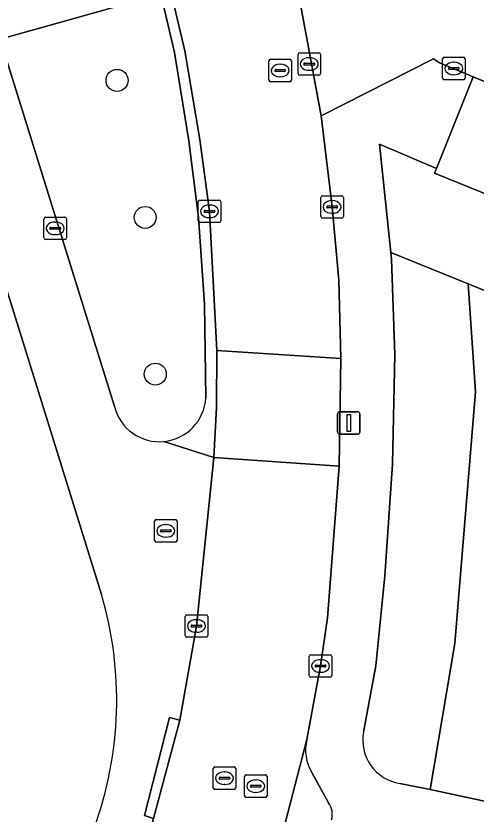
# Model space of a CAD drawing. Extents: x 163683 to 164494, y 382709 to 383872.
# Drawn here: x 164288.43 to 164308.9, y 383499.38 to 383534.88 of the extents above; entities that cross this region are included whole.
import ezdxf

# ---------------------------------------------------------------- set-up
doc = ezdxf.new("R2010")
doc.units = 0
for name, color, linetype in [('IMGEO_Boom', 7, 'Continuous'), ('IMGEO_Erf', 7, 'Continuous'), ('IMGEO_Groenvoorziening', 7, 'Continuous'), ('IMGEO_Kolk', 7, 'Continuous'), ('IMGEO_Lichtmast', 7, 'Continuous'), ('IMGEO_Parkeervlak_open', 7, 'Continuous'), ('IMGEO_Rijbaan_lokaal_open', 7, 'Continuous'), ('IMGEO_Rioolput', 7, 'Continuous'), ('IMGEO_Voetpad_open', 7, 'Continuous')]:
    doc.layers.add(name, color=color, linetype=linetype)

msp = doc.modelspace()

# ---------------------------------------------------------------- linework, layer by layer
at = {"layer": 'IMGEO_Boom'}
for centre in [(164292.931, 383532.015), (164294.181, 383525.919), (164294.632, 383518.949)]:
    msp.add_circle(centre, 0.489, dxfattribs=at)
at = {"layer": 'IMGEO_Erf'}
msp.add_lwpolyline([(164292.236, 383509.143), (164277.799, 383555.574)], dxfattribs=at)
msp.add_arc((164276.34, 383504.445), 16.576, 339.8686, 16.4646, dxfattribs=at)
at = {"layer": 'IMGEO_Groenvoorziening'}
for points in [[(164296.549, 383525.915), (164296.123, 383529.334), (164295.48, 383533.257), (164294.871, 383535.863), (164287.721, 383533.847), (164292.814, 383517.502)], [(164296.878, 383517.899), (164296.825, 383522.068), (164296.549, 383525.915)], [(164305.516, 383500.739), (164306.866, 383500.469), (164307.962, 383506.972), (164308.883, 383518.154), (164308.552, 383522.961), (164305.113, 383524.356), (164305.143, 383524.065), (164305.287, 383519.805), (164305.18, 383514.947), (164304.847, 383509.971), (164304.439, 383505.97), (164303.895, 383503.023)], [(164320.792, 383517.999), (164308.552, 383522.961), (164308.883, 383518.154), (164307.962, 383506.972), (164306.866, 383500.469), (164309.066, 383500), (164311.223, 383499.541)]]:
    msp.add_lwpolyline(points, dxfattribs=at)
msp.add_lwpolyline([(164324.845, 383527.773), (164325.329, 383528.941), (164324.201, 383529.443), (164323.908, 383529.573), (164322.297, 383530.225), (164321.042, 383527.229), (164320.989, 383527.1), (164320.198, 383527.453), (164320.057, 383527.114), (164318.455, 383523.263), (164307.054, 383527.885), (164307.137, 383528.092), (164304.611, 383529.179), (164305.113, 383524.356), (164308.552, 383522.961), (164320.792, 383517.999)], close=True, dxfattribs=at)
for centre, radius, start, end in [((164294.815, 383518.007), 2.065, 275.602, 357.0149), ((164294.817, 383518.008), 2.066, 194.1618, 275.544), ((164305.813, 383502.667), 1.95, 169.4764, 261.2517)]:
    msp.add_arc(centre, radius, start, end, dxfattribs=at)
at = {"layer": 'IMGEO_Kolk'}
for p, q in [((164307.413, 383532.119), (164307.413, 383532.971)), ((164307.488, 383533.045), (164308.34, 383533.045)), ((164308.414, 383532.971), (164308.414, 383532.119)), ((164307.672, 383532.539), (164307.672, 383532.551)), ((164307.715, 383532.588), (164308.113, 383532.588)), ((164307.901, 383532.825), (164307.926, 383532.825)), ((164308.156, 383532.551), (164308.156, 383532.539)), ((164308.11, 383532.502), (164307.712, 383532.502)), ((164307.924, 383532.265), (164307.899, 383532.265)), ((164308.34, 383532.045), (164307.488, 383532.045)), ((164302.073, 383526.887), (164302.925, 383526.887)), ((164296.542, 383525.763), (164296.542, 383526.615)), ((164296.617, 383526.689), (164297.469, 383526.689)), ((164297.543, 383526.615), (164297.543, 383525.763)), ((164301.998, 383525.961), (164301.998, 383526.813)), ((164302.486, 383526.667), (164302.511, 383526.667)), ((164302.999, 383526.813), (164302.999, 383525.961)), ((164296.801, 383526.183), (164296.801, 383526.195)), ((164297.239, 383526.146), (164296.841, 383526.146)), ((164296.844, 383526.232), (164297.242, 383526.232)), ((164297.03, 383526.469), (164297.055, 383526.469)), ((164297.285, 383526.195), (164297.285, 383526.183)), ((164302.257, 383526.381), (164302.257, 383526.393)), ((164302.695, 383526.344), (164302.297, 383526.344)), ((164302.3, 383526.43), (164302.698, 383526.43)), ((164302.741, 383526.393), (164302.741, 383526.381)), ((164289.679, 383525.008), (164289.679, 383525.86)), ((164289.754, 383525.934), (164290.606, 383525.934)), ((164290.68, 383525.86), (164290.68, 383525.008)), ((164297.053, 383525.909), (164297.028, 383525.909)), ((164302.925, 383525.887), (164302.073, 383525.887)), ((164302.509, 383526.107), (164302.484, 383526.107)), ((164289.938, 383525.428), (164289.938, 383525.44)), ((164289.981, 383525.477), (164290.379, 383525.477)), ((164290.167, 383525.714), (164290.192, 383525.714)), ((164290.422, 383525.44), (164290.422, 383525.428)), ((164297.469, 383525.689), (164296.617, 383525.689)), ((164290.376, 383525.391), (164289.978, 383525.391)), ((164290.19, 383525.154), (164290.165, 383525.154)), ((164290.606, 383524.934), (164289.754, 383524.934)), ((164295.963, 383507.317), (164295.963, 383508.169)), ((164296.038, 383508.243), (164296.89, 383508.243)), ((164296.964, 383508.169), (164296.964, 383507.317)), ((164296.222, 383507.737), (164296.222, 383507.749)), ((164296.66, 383507.7), (164296.262, 383507.7)), ((164296.265, 383507.786), (164296.663, 383507.786)), ((164296.451, 383508.023), (164296.476, 383508.023)), ((164296.706, 383507.749), (164296.706, 383507.737)), ((164296.474, 383507.463), (164296.449, 383507.463)), ((164296.89, 383507.243), (164296.038, 383507.243)), ((164301.483, 383505.54), (164301.483, 383506.392)), ((164301.558, 383506.466), (164302.41, 383506.466)), ((164302.484, 383506.392), (164302.484, 383505.54)), ((164301.742, 383505.96), (164301.742, 383505.972)), ((164302.18, 383505.923), (164301.782, 383505.923)), ((164301.785, 383506.009), (164302.183, 383506.009)), ((164301.971, 383506.246), (164301.996, 383506.246)), ((164302.226, 383505.972), (164302.226, 383505.96)), ((164301.994, 383505.686), (164301.969, 383505.686)), ((164302.41, 383505.466), (164301.558, 383505.466))]:
    msp.add_line(p, q, dxfattribs=at)
for points in [[(164307.413, 383532.119), (164307.413, 383532.971)], [(164307.488, 383533.045), (164308.34, 383533.045)], [(164308.414, 383532.971), (164308.414, 383532.119)], [(164308.34, 383532.045), (164307.488, 383532.045)], [(164302.073, 383526.887), (164302.925, 383526.887)], [(164296.542, 383525.763), (164296.542, 383526.615)], [(164296.617, 383526.689), (164297.469, 383526.689)], [(164297.543, 383526.615), (164297.543, 383525.763)], [(164301.998, 383525.961), (164301.998, 383526.813)], [(164302.999, 383526.813), (164302.999, 383525.961)], [(164289.679, 383525.008), (164289.679, 383525.86)], [(164289.754, 383525.934), (164290.606, 383525.934)], [(164290.68, 383525.86), (164290.68, 383525.008)], [(164302.925, 383525.887), (164302.073, 383525.887)], [(164297.469, 383525.689), (164296.617, 383525.689)], [(164290.606, 383524.934), (164289.754, 383524.934)], [(164295.963, 383507.317), (164295.963, 383508.169)], [(164296.038, 383508.243), (164296.89, 383508.243)], [(164296.964, 383508.169), (164296.964, 383507.317)], [(164296.89, 383507.243), (164296.038, 383507.243)], [(164301.483, 383505.54), (164301.483, 383506.392)], [(164301.558, 383506.466), (164302.41, 383506.466)], [(164302.484, 383506.392), (164302.484, 383505.54)], [(164302.41, 383505.466), (164301.558, 383505.466)]]:
    msp.add_lwpolyline(points, dxfattribs=at)
for centre, radius, start, end in [((164307.49, 383532.969), 0.0765, 91.552, 178.448), ((164307.49, 383532.969), 0.0765, 91.552, 178.448), ((164308.338, 383532.969), 0.0765, 1.552, 88.448), ((164308.338, 383532.969), 0.0765, 1.552, 88.448), ((164307.712, 383532.548), 0.0403, 85.8775, 175.7526), ((164307.709, 383532.538), 0.0366, 178.938, 274.7102), ((164308.113, 383532.545), 0.043, 264.8664, 352.4533), ((164308.117, 383532.55), 0.0386, 1.7309, 96.639), ((164307.49, 383532.121), 0.0765, 181.552, 268.448), ((164307.49, 383532.121), 0.0765, 181.552, 268.448), ((164308.338, 383532.121), 0.0765, 271.552, 358.448), ((164308.338, 383532.121), 0.0765, 271.552, 358.448), ((164302.075, 383526.811), 0.0765, 91.552, 178.448), ((164302.075, 383526.811), 0.0765, 91.552, 178.448), ((164302.923, 383526.811), 0.0765, 1.552, 88.448), ((164302.923, 383526.811), 0.0765, 1.552, 88.448), ((164296.619, 383526.613), 0.0765, 91.552, 178.448), ((164296.619, 383526.613), 0.0765, 91.552, 178.448), ((164297.467, 383526.613), 0.0765, 1.552, 88.448), ((164297.467, 383526.613), 0.0765, 1.552, 88.448), ((164296.841, 383526.192), 0.0403, 85.8775, 175.7526), ((164296.838, 383526.182), 0.0366, 178.938, 274.7102), ((164297.242, 383526.189), 0.043, 264.8664, 352.4533), ((164297.246, 383526.194), 0.0386, 1.7309, 96.639), ((164302.297, 383526.39), 0.0403, 85.8775, 175.7526), ((164302.294, 383526.38), 0.0366, 178.938, 274.7102), ((164302.698, 383526.387), 0.043, 264.8664, 352.4533), ((164302.702, 383526.392), 0.0386, 1.7309, 96.639), ((164289.756, 383525.858), 0.0765, 91.552, 178.448), ((164289.756, 383525.858), 0.0765, 91.552, 178.448), ((164290.604, 383525.858), 0.0765, 1.552, 88.448), ((164290.604, 383525.858), 0.0765, 1.552, 88.448), ((164302.075, 383525.963), 0.0765, 181.552, 268.448), ((164302.075, 383525.963), 0.0765, 181.552, 268.448), ((164302.923, 383525.963), 0.0765, 271.552, 358.448), ((164302.923, 383525.963), 0.0765, 271.552, 358.448), ((164289.978, 383525.437), 0.0403, 85.8775, 175.7526), ((164289.975, 383525.427), 0.0366, 178.938, 274.7102), ((164290.379, 383525.434), 0.043, 264.8664, 352.4533), ((164290.383, 383525.439), 0.0386, 1.7309, 96.639), ((164296.619, 383525.765), 0.0765, 181.552, 268.448), ((164296.619, 383525.765), 0.0765, 181.552, 268.448), ((164297.467, 383525.765), 0.0765, 271.552, 358.448), ((164297.467, 383525.765), 0.0765, 271.552, 358.448), ((164289.756, 383525.01), 0.0765, 181.552, 268.448), ((164289.756, 383525.01), 0.0765, 181.552, 268.448), ((164290.604, 383525.01), 0.0765, 271.552, 358.448), ((164290.604, 383525.01), 0.0765, 271.552, 358.448), ((164296.04, 383508.167), 0.0765, 91.552, 178.448), ((164296.04, 383508.167), 0.0765, 91.552, 178.448), ((164296.888, 383508.167), 0.0765, 1.552, 88.448), ((164296.888, 383508.167), 0.0765, 1.552, 88.448), ((164296.262, 383507.746), 0.0403, 85.8775, 175.7526), ((164296.259, 383507.736), 0.0366, 178.938, 274.7102), ((164296.663, 383507.743), 0.043, 264.8664, 352.4533), ((164296.667, 383507.748), 0.0386, 1.7309, 96.639), ((164296.04, 383507.319), 0.0765, 181.552, 268.448), ((164296.04, 383507.319), 0.0765, 181.552, 268.448), ((164296.888, 383507.319), 0.0765, 271.552, 358.448), ((164296.888, 383507.319), 0.0765, 271.552, 358.448), ((164301.56, 383506.39), 0.0765, 91.552, 178.448), ((164301.56, 383506.39), 0.0765, 91.552, 178.448), ((164302.408, 383506.39), 0.0765, 1.552, 88.448), ((164302.408, 383506.39), 0.0765, 1.552, 88.448), ((164301.782, 383505.969), 0.0403, 85.8775, 175.7526), ((164301.779, 383505.959), 0.0366, 178.938, 274.7102), ((164302.183, 383505.966), 0.043, 264.8664, 352.4533), ((164302.187, 383505.971), 0.0386, 1.7309, 96.639), ((164301.56, 383505.542), 0.0765, 181.552, 268.448), ((164301.56, 383505.542), 0.0765, 181.552, 268.448), ((164302.408, 383505.542), 0.0765, 271.552, 358.448), ((164302.408, 383505.542), 0.0765, 271.552, 358.448)]:
    msp.add_arc(centre, radius, start, end, dxfattribs=at)
for centre, major_axis, ratio, start_param, end_param in [((164307.9, 383532.545), (-0.387, 0.002), 0.722429, 4.712389, 7.853982), ((164307.925, 383532.545), (-0.39, 0.002), 0.717154, 1.570796, 4.712389), ((164302.485, 383526.387), (-0.387, 0.002), 0.722429, 4.712389, 7.853982), ((164302.51, 383526.387), (-0.39, 0.002), 0.717154, 1.570796, 4.712389), ((164297.029, 383526.189), (-0.387, 0.002), 0.722429, 4.712389, 7.853982), ((164297.054, 383526.189), (-0.39, 0.002), 0.717154, 1.570796, 4.712389), ((164290.166, 383525.434), (-0.387, 0.002), 0.722429, 4.712389, 7.853982), ((164290.191, 383525.434), (-0.39, 0.002), 0.717154, 1.570796, 4.712389), ((164296.45, 383507.743), (-0.387, 0.002), 0.722429, 4.712389, 7.853982), ((164296.475, 383507.743), (-0.39, 0.002), 0.717154, 1.570796, 4.712389), ((164301.97, 383505.966), (-0.387, 0.002), 0.722429, 4.712389, 7.853982), ((164301.995, 383505.966), (-0.39, 0.002), 0.717154, 1.570796, 4.712389)]:
    msp.add_ellipse(centre, major_axis=major_axis, ratio=ratio, start_param=start_param, end_param=end_param, dxfattribs=at)
at = {"layer": 'IMGEO_Lichtmast'}
for p, q in [((164302.844, 383517.273), (164303.634, 383517.273)), ((164303.634, 383517.273), (164302.844, 383517.273)), ((164302.744, 383516.373), (164302.744, 383517.173)), ((164302.744, 383517.173), (164302.744, 383516.373)), ((164303.734, 383517.173), (164303.734, 383516.373)), ((164303.734, 383516.373), (164303.734, 383517.173)), ((164303.634, 383516.273), (164302.844, 383516.273)), ((164302.844, 383516.273), (164303.634, 383516.273))]:
    msp.add_line(p, q, dxfattribs=at)
msp.add_lwpolyline([(164303.164, 383517.148), (164303.314, 383517.148), (164303.314, 383516.398), (164303.164, 383516.398), (164303.164, 383517.148)], dxfattribs=at)
for centre, start, end in [((164302.844, 383517.173), 90, 180), ((164302.844, 383517.173), 90, 180), ((164303.634, 383517.173), 0, 90), ((164303.634, 383517.173), 360, 90), ((164302.844, 383516.373), 180, 270), ((164302.844, 383516.373), 180, 270), ((164303.634, 383516.373), 270, 0), ((164303.634, 383516.373), 270, 0)]:
    msp.add_arc(centre, 0.1, start, end, dxfattribs=at)
at = {"layer": 'IMGEO_Parkeervlak_open'}
msp.add_lwpolyline([(164307.137, 383528.092), (164307.054, 383527.885), (164318.455, 383523.263), (164320.057, 383527.114), (164320.198, 383527.453), (164308.773, 383532.179)], close=True, dxfattribs=at)
for points in [[(164301.373, 383502.691), (164296.512, 383483.93), (164292.509, 383470.06), (164289.997, 383462.405), (164285.942, 383451.098)], [(164302.331, 383499.877), (164301.591, 383501.224)]]:
    msp.add_lwpolyline(points, dxfattribs=at)
for centre, radius, start, end in [((164303.278, 383502.224), 1.961, 166.2362, 210.6687), ((164301.703, 383499.373), 0.805, 341.886, 38.7103)]:
    msp.add_arc(centre, radius, start, end, dxfattribs=at)
at = {"layer": 'IMGEO_Rijbaan_lokaal_open'}
for points in [[(164306.513, 383539.559), (164306.285, 383539.455), (164302.99, 383537.946), (164301.213, 383537.247), (164300.793, 383537.003), (164302.009, 383530.435), (164307.007, 383532.979), (164307.272, 383532.799), (164308.773, 383532.179), (164320.198, 383527.453), (164320.989, 383527.1), (164321.042, 383527.229), (164322.297, 383530.225), (164323.366, 383532.712), (164322.55, 383533.051)], [(164297.231, 383515.236), (164302.805, 383514.86), (164302.884, 383519.643), (164297.363, 383519.994), (164297.349, 383517.476)], [(164282.609, 383442.428), (164285.185, 383448.975), (164285.942, 383451.098), (164289.997, 383462.405), (164292.509, 383470.06), (164296.512, 383483.93), (164301.373, 383502.691), (164301.984, 383505.966), (164302.291, 383508.113), (164302.805, 383514.86), (164297.231, 383515.236), (164296.464, 383507.743), (164295.719, 383503.563), (164294.549, 383499.188), (164291.06, 383485.887), (164287.57, 383473.765), (164285.635, 383467.367), (164282.883, 383459.323), (164281.723, 383456.029), (164279.615, 383450.118), (164274.265, 383436.773), (164279.5, 383434.657), (164279.865, 383435.582)]]:
    msp.add_lwpolyline(points, close=True, dxfattribs=at)
msp.add_lwpolyline([(164295.019, 383537.223), (164295.947, 383533.335), (164296.612, 383529.384), (164297.043, 383526.189), (164297.363, 383519.994), (164302.884, 383519.643), (164302.793, 383523.133), (164302.499, 383526.387), (164302.009, 383530.435), (164300.793, 383537.003)], dxfattribs=at)
at = {"layer": 'IMGEO_Rioolput'}
for p, q in [((164301.058, 383533.243), (164301.91, 383533.243)), ((164299.686, 383532.029), (164299.686, 383532.881)), ((164299.761, 383532.955), (164300.613, 383532.955)), ((164300.687, 383532.881), (164300.687, 383532.029)), ((164300.983, 383532.317), (164300.983, 383533.169)), ((164301.471, 383533.023), (164301.496, 383533.023)), ((164301.984, 383533.169), (164301.984, 383532.317)), ((164300.174, 383532.735), (164300.199, 383532.735)), ((164301.242, 383532.737), (164301.242, 383532.749)), ((164301.68, 383532.7), (164301.282, 383532.7)), ((164301.285, 383532.786), (164301.683, 383532.786)), ((164301.726, 383532.749), (164301.726, 383532.737)), ((164299.945, 383532.449), (164299.945, 383532.461)), ((164300.383, 383532.412), (164299.985, 383532.412)), ((164299.988, 383532.498), (164300.386, 383532.498)), ((164300.197, 383532.175), (164300.172, 383532.175)), ((164300.429, 383532.461), (164300.429, 383532.449)), ((164301.91, 383532.243), (164301.058, 383532.243)), ((164301.494, 383532.463), (164301.469, 383532.463)), ((164300.613, 383531.955), (164299.761, 383531.955)), ((164294.597, 383511.549), (164294.597, 383512.401)), ((164294.672, 383512.475), (164295.524, 383512.475)), ((164295.598, 383512.401), (164295.598, 383511.549)), ((164294.856, 383511.969), (164294.856, 383511.981)), ((164295.294, 383511.932), (164294.896, 383511.932)), ((164294.899, 383512.018), (164295.297, 383512.018)), ((164295.085, 383512.255), (164295.11, 383512.255)), ((164295.34, 383511.981), (164295.34, 383511.969)), ((164295.108, 383511.695), (164295.083, 383511.695)), ((164295.524, 383511.475), (164294.672, 383511.475)), ((164297.207, 383500.547), (164297.207, 383501.399)), ((164297.282, 383501.473), (164298.134, 383501.473)), ((164298.208, 383501.399), (164298.208, 383500.547)), ((164297.466, 383500.967), (164297.466, 383500.979)), ((164297.904, 383500.93), (164297.506, 383500.93)), ((164297.509, 383501.016), (164297.907, 383501.016)), ((164297.695, 383501.253), (164297.72, 383501.253)), ((164297.95, 383500.979), (164297.95, 383500.967)), ((164298.601, 383500.194), (164298.601, 383501.046)), ((164298.676, 383501.12), (164299.528, 383501.12)), ((164299.602, 383501.046), (164299.602, 383500.194)), ((164297.718, 383500.693), (164297.693, 383500.693)), ((164298.86, 383500.614), (164298.86, 383500.626)), ((164299.298, 383500.577), (164298.9, 383500.577)), ((164298.903, 383500.663), (164299.301, 383500.663)), ((164299.089, 383500.9), (164299.114, 383500.9)), ((164299.344, 383500.626), (164299.344, 383500.614)), ((164298.134, 383500.473), (164297.282, 383500.473)), ((164299.112, 383500.34), (164299.087, 383500.34)), ((164299.528, 383500.12), (164298.676, 383500.12))]:
    msp.add_line(p, q, dxfattribs=at)
for points in [[(164301.058, 383533.243), (164301.91, 383533.243)], [(164299.686, 383532.029), (164299.686, 383532.881)], [(164299.761, 383532.955), (164300.613, 383532.955)], [(164300.687, 383532.881), (164300.687, 383532.029)], [(164300.983, 383532.317), (164300.983, 383533.169)], [(164301.984, 383533.169), (164301.984, 383532.317)], [(164301.91, 383532.243), (164301.058, 383532.243)], [(164300.613, 383531.955), (164299.761, 383531.955)], [(164294.597, 383511.549), (164294.597, 383512.401)], [(164294.672, 383512.475), (164295.524, 383512.475)], [(164295.598, 383512.401), (164295.598, 383511.549)], [(164295.524, 383511.475), (164294.672, 383511.475)], [(164297.207, 383500.547), (164297.207, 383501.399)], [(164297.282, 383501.473), (164298.134, 383501.473)], [(164298.208, 383501.399), (164298.208, 383500.547)], [(164298.601, 383500.194), (164298.601, 383501.046)], [(164298.676, 383501.12), (164299.528, 383501.12)], [(164299.602, 383501.046), (164299.602, 383500.194)], [(164298.134, 383500.473), (164297.282, 383500.473)], [(164299.528, 383500.12), (164298.676, 383500.12)]]:
    msp.add_lwpolyline(points, dxfattribs=at)
for centre, radius, start, end in [((164301.06, 383533.167), 0.0765, 91.552, 178.448), ((164301.06, 383533.167), 0.0765, 91.552, 178.448), ((164301.908, 383533.167), 0.0765, 1.552, 88.448), ((164301.908, 383533.167), 0.0765, 1.552, 88.448), ((164299.763, 383532.879), 0.0765, 91.552, 178.448), ((164299.763, 383532.879), 0.0765, 91.552, 178.448), ((164300.611, 383532.879), 0.0765, 1.552, 88.448), ((164300.611, 383532.879), 0.0765, 1.552, 88.448), ((164301.282, 383532.746), 0.0403, 85.8775, 175.7526), ((164301.279, 383532.736), 0.0366, 178.938, 274.7102), ((164301.683, 383532.743), 0.043, 264.8664, 352.4533), ((164301.687, 383532.748), 0.0386, 1.7309, 96.639), ((164299.985, 383532.458), 0.0403, 85.8775, 175.7526), ((164299.982, 383532.448), 0.0366, 178.938, 274.7102), ((164300.386, 383532.455), 0.043, 264.8664, 352.4533), ((164300.39, 383532.46), 0.0386, 1.7309, 96.639), ((164301.06, 383532.319), 0.0765, 181.552, 268.448), ((164301.06, 383532.319), 0.0765, 181.552, 268.448), ((164301.908, 383532.319), 0.0765, 271.552, 358.448), ((164301.908, 383532.319), 0.0765, 271.552, 358.448), ((164299.763, 383532.031), 0.0765, 181.552, 268.448), ((164299.763, 383532.031), 0.0765, 181.552, 268.448), ((164300.611, 383532.031), 0.0765, 271.552, 358.448), ((164300.611, 383532.031), 0.0765, 271.552, 358.448), ((164294.674, 383512.399), 0.0765, 91.552, 178.448), ((164294.674, 383512.399), 0.0765, 91.552, 178.448), ((164295.522, 383512.399), 0.0765, 1.552, 88.448), ((164295.522, 383512.399), 0.0765, 1.552, 88.448), ((164294.896, 383511.978), 0.0403, 85.8775, 175.7526), ((164294.893, 383511.968), 0.0366, 178.938, 274.7102), ((164295.297, 383511.975), 0.043, 264.8664, 352.4533), ((164295.301, 383511.98), 0.0386, 1.7309, 96.639), ((164294.674, 383511.551), 0.0765, 181.552, 268.448), ((164294.674, 383511.551), 0.0765, 181.552, 268.448), ((164295.522, 383511.551), 0.0765, 271.552, 358.448), ((164295.522, 383511.551), 0.0765, 271.552, 358.448), ((164297.284, 383501.397), 0.0765, 91.552, 178.448), ((164297.284, 383501.397), 0.0765, 91.552, 178.448), ((164298.132, 383501.397), 0.0765, 1.552, 88.448), ((164298.132, 383501.397), 0.0765, 1.552, 88.448), ((164297.506, 383500.976), 0.0403, 85.8775, 175.7526), ((164297.503, 383500.966), 0.0366, 178.938, 274.7102), ((164297.907, 383500.973), 0.043, 264.8664, 352.4533), ((164297.911, 383500.978), 0.0386, 1.7309, 96.639), ((164298.678, 383501.044), 0.0765, 91.552, 178.448), ((164298.678, 383501.044), 0.0765, 91.552, 178.448), ((164299.526, 383501.044), 0.0765, 1.552, 88.448), ((164299.526, 383501.044), 0.0765, 1.552, 88.448), ((164298.9, 383500.623), 0.0403, 85.8775, 175.7526), ((164298.897, 383500.613), 0.0366, 178.938, 274.7102), ((164299.301, 383500.62), 0.043, 264.8664, 352.4533), ((164299.305, 383500.625), 0.0386, 1.7309, 96.639), ((164297.284, 383500.549), 0.0765, 181.552, 268.448), ((164297.284, 383500.549), 0.0765, 181.552, 268.448), ((164298.132, 383500.549), 0.0765, 271.552, 358.448), ((164298.132, 383500.549), 0.0765, 271.552, 358.448), ((164298.678, 383500.196), 0.0765, 181.552, 268.448), ((164298.678, 383500.196), 0.0765, 181.552, 268.448), ((164299.526, 383500.196), 0.0765, 271.552, 358.448), ((164299.526, 383500.196), 0.0765, 271.552, 358.448)]:
    msp.add_arc(centre, radius, start, end, dxfattribs=at)
for centre, major_axis, ratio, start_param, end_param in [((164301.47, 383532.743), (-0.387, 0.002), 0.722429, 4.712389, 7.853982), ((164301.495, 383532.743), (-0.39, 0.002), 0.717154, 1.570796, 4.712389), ((164300.173, 383532.455), (-0.387, 0.002), 0.722429, 4.712389, 7.853982), ((164300.198, 383532.455), (-0.39, 0.002), 0.717154, 1.570796, 4.712389), ((164295.084, 383511.975), (-0.387, 0.002), 0.722429, 4.712389, 7.853982), ((164295.109, 383511.975), (-0.39, 0.002), 0.717154, 1.570796, 4.712389), ((164297.694, 383500.973), (-0.387, 0.002), 0.722429, 4.712389, 7.853982), ((164297.719, 383500.973), (-0.39, 0.002), 0.717154, 1.570796, 4.712389), ((164299.088, 383500.62), (-0.387, 0.002), 0.722429, 4.712389, 7.853982), ((164299.113, 383500.62), (-0.39, 0.002), 0.717154, 1.570796, 4.712389)]:
    msp.add_ellipse(centre, major_axis=major_axis, ratio=ratio, start_param=start_param, end_param=end_param, dxfattribs=at)
at = {"layer": 'IMGEO_Voetpad_open'}
for points in [[(164272.976, 383564.477), (164277.799, 383555.574), (164292.236, 383509.143)], [(164288.58, 383551.993), (164291.053, 383546.992), (164293.239, 383541.391), (164294.43, 383537.626), (164294.871, 383535.863), (164295.48, 383533.257), (164296.123, 383529.334), (164296.549, 383525.915), (164296.825, 383522.068), (164296.878, 383517.899)], [(164292.814, 383517.502), (164287.721, 383533.847), (164287.199, 383535.583), (164282.663, 383550.139)], [(164295.017, 383515.951), (164297.231, 383515.236), (164297.349, 383517.476), (164297.363, 383519.994), (164297.043, 383526.189), (164296.612, 383529.384), (164295.947, 383533.335), (164295.019, 383537.223)], [(164303.895, 383503.023), (164304.439, 383505.97), (164304.847, 383509.971), (164305.18, 383514.947), (164305.287, 383519.805), (164305.143, 383524.065), (164305.113, 383524.356), (164304.611, 383529.179), (164307.137, 383528.092), (164308.773, 383532.179), (164307.272, 383532.799), (164307.007, 383532.979), (164302.009, 383530.435), (164302.499, 383526.387), (164302.793, 383523.133), (164302.884, 383519.643), (164302.805, 383514.86), (164302.291, 383508.113), (164301.984, 383505.966), (164301.373, 383502.691)], [(164290.25, 383491.591), (164286.723, 383478.632), (164284.099, 383478.897), (164283.668, 383474.513), (164285.584, 383474.328), (164287.57, 383473.765), (164291.06, 383485.887), (164294.549, 383499.188), (164294.156, 383499.31), (164295.27, 383503.672), (164295.719, 383503.563), (164296.464, 383507.743), (164297.231, 383515.236), (164295.017, 383515.951)], [(164301.591, 383501.224), (164302.331, 383499.877)], [(164311.223, 383499.541), (164309.066, 383500), (164306.866, 383500.469), (164305.516, 383500.739)]]:
    msp.add_lwpolyline(points, dxfattribs=at)
for points in [[(164294.43, 383537.626), (164287.199, 383535.583), (164287.721, 383533.847), (164294.871, 383535.863)], [(164294.549, 383499.188), (164295.719, 383503.563), (164295.27, 383503.672), (164294.156, 383499.31)]]:
    msp.add_lwpolyline(points, close=True, dxfattribs=at)
for centre, radius, start, end in [((164294.815, 383518.007), 2.065, 275.602, 357.0149), ((164294.817, 383518.008), 2.066, 194.1618, 275.544), ((164276.34, 383504.445), 16.576, 339.8686, 16.4646), ((164305.813, 383502.667), 1.95, 169.4764, 261.2517), ((164303.278, 383502.224), 1.961, 166.2362, 210.6687), ((164301.703, 383499.373), 0.805, 341.886, 38.7103)]:
    msp.add_arc(centre, radius, start, end, dxfattribs=at)

doc.saveas('drawing.dxf')
